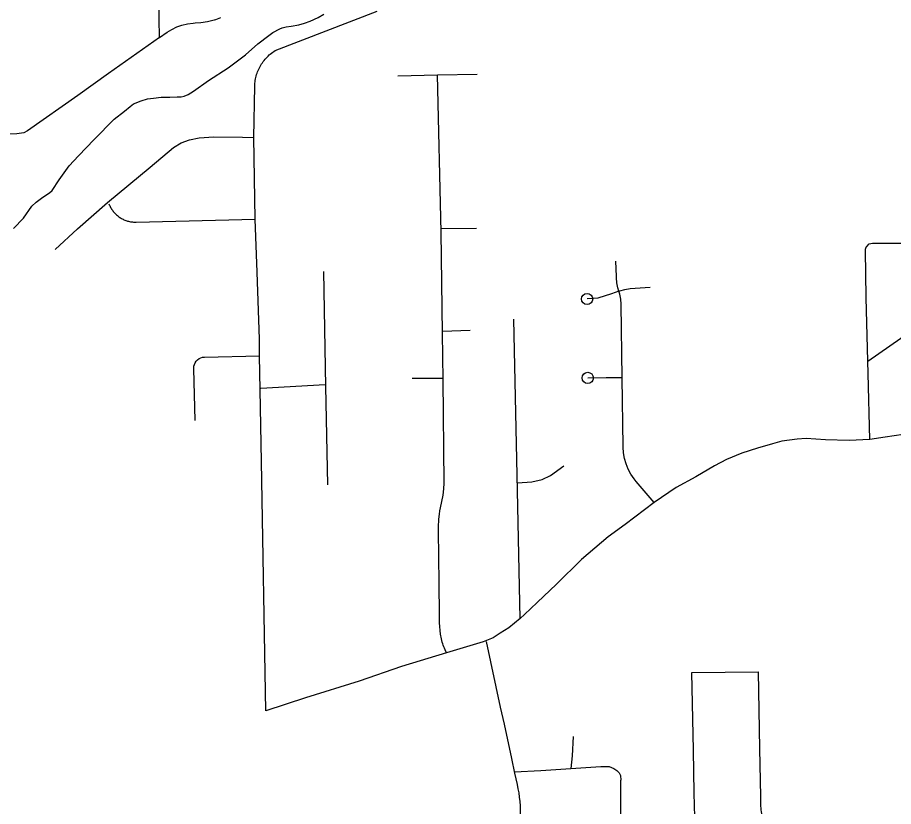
# Model space of a CAD drawing. Extents: x 309348 to 309445, y 336383 to 336484.
# Drawn here: x 309357.843 to 309359.624, y 336391.669 to 336393.274 of the extents above; entities that cross this region are included whole.
import ezdxf

# ---------------------------------------------------------------- set-up
doc = ezdxf.new("R2010")
doc.units = 0
doc.layers.add('R_Annotation', color=7, linetype='Continuous')

msp = doc.modelspace()

# ---------------------------------------------------------------- linework, layer by layer
at = {"layer": 'R_Annotation'}
for points in [[(309358.1318, 336393.2333), (309358.1294, 336393.3482)], [(309357.8346, 336392.8451), (309357.8549, 336392.866), (309357.8721, 336392.8903), (309357.8813, 336392.8989), (309357.8945, 336392.9084), (309357.908, 336392.9173), (309357.9132, 336392.9225), (309357.9277, 336392.9438), (309357.9482, 336392.9726), (309357.9673, 336392.9929), (309357.9989, 336393.0261), (309358.0394, 336393.0673), (309358.0603, 336393.0836), (309358.0723, 336393.0934), (309358.0791, 336393.0983), (309358.0947, 336393.1045), (309358.1073, 336393.1085), (309358.1193, 336393.11), (309358.135, 336393.1122), (309358.1528, 336393.1125), (309358.1675, 336393.1128), (309358.1758, 336393.1131), (309358.1819, 336393.1143), (309358.1902, 336393.1177), (309358.2007, 336393.1245), (309358.2311, 336393.146), (309358.2713, 336393.1718), (309358.3069, 336393.1982), (309358.3318, 336393.221), (309358.3539, 336393.2379), (309358.3625, 336393.2434), (309358.3767, 336393.2514), (309358.3813, 336393.2532), (309358.3896, 336393.2551), (309358.3994, 336393.2563), (309358.415, 336393.2594), (309358.4267, 336393.2628), (309358.4384, 336393.2667), (309358.4547, 336393.2741), (309358.466, 336393.2812)], [(309358.3235, 336393.0302), (309358.3254, 336393.1344), (309358.3255, 336393.1374), (309358.3258, 336393.1404), (309358.3261, 336393.1433), (309358.3265, 336393.1463), (309358.3271, 336393.1493), (309358.3277, 336393.1522), (309358.3284, 336393.1551), (309358.3293, 336393.158), (309358.3302, 336393.1609), (309358.3312, 336393.1637), (309358.3323, 336393.1665), (309358.3336, 336393.1692), (309358.3349, 336393.1719), (309358.3363, 336393.1746), (309358.3378, 336393.1772), (309358.3393, 336393.1797), (309358.341, 336393.1822), (309358.3428, 336393.1847), (309358.3446, 336393.1871), (309358.3465, 336393.1894), (309358.3485, 336393.1916), (309358.3505, 336393.1938), (309358.3527, 336393.1959), (309358.3549, 336393.198), (309358.3571, 336393.1999), (309358.3595, 336393.2018), (309358.3619, 336393.2036), (309358.3643, 336393.2053), (309358.3669, 336393.207), (309358.5742, 336393.2874)], [(309358.1318, 336393.2333), (309358.1474, 336393.2442), (309358.1566, 336393.25), (309358.1668, 336393.255), (309358.1775, 336393.2589), (309358.1886, 336393.2615), (309358.1999, 336393.263), (309358.2042, 336393.2632), (309358.2158, 336393.2641), (309358.2295, 336393.2662), (309358.243, 336393.2694), (309358.2436, 336393.2696), (309358.2463, 336393.2705), (309358.2568, 336393.2745)], [(309358.1318, 336393.2333), (309358.0283, 336393.1604), (309357.9657, 336393.1155), (309357.8633, 336393.0438), (309357.8557, 336393.0393), (309357.8416, 336393.0378), (309357.7538, 336393.0347), (309357.7169, 336393.0332)], [(309358.6163, 336393.1554), (309358.6971, 336393.1574)], [(309358.6971, 336393.1574), (309358.7779, 336393.1593)], [(309358.7048, 336392.8378), (309358.6971, 336393.1574)], [(309357.9193, 336392.802), (309357.9647, 336392.8444), (309358.0263, 336392.8979), (309358.1126, 336392.9696), (309358.16, 336393.0095), (309358.1756, 336393.0196), (309358.1928, 336393.0256), (309358.2125, 336393.0297), (309358.2422, 336393.0312), (309358.3008, 336393.0307), (309358.3235, 336393.0302)], [(309358.3264, 336392.8639), (309358.3235, 336393.0302)], [(309359.5701, 336392.8087), (309359.5751, 336392.8137), (309359.5815, 336392.8153), (309359.6001, 336392.815), (309359.6739, 336392.8153), (309359.6902, 336392.816), (309359.6959, 336392.818), (309359.7019, 336392.8243), (309359.7075, 336392.8316), (309359.7099, 336392.8386), (309359.7109, 336392.8449), (309359.7105, 336392.8609), (309359.7082, 336392.9055), (309359.7042, 336392.9275), (309359.7029, 336392.9414), (309359.7052, 336392.9558), (309359.7122, 336392.9667), (309359.7245, 336392.983)], [(309358.0289, 336392.8951), (309358.0297, 336392.8933), (309358.0305, 336392.8915), (309358.0313, 336392.8897), (309358.0323, 336392.888), (309358.0333, 336392.8862), (309358.0343, 336392.8846), (309358.0354, 336392.8829), (309358.0366, 336392.8813), (309358.0378, 336392.8797), (309358.039, 336392.8782), (309358.0403, 336392.8767), (309358.0417, 336392.8753), (309358.0431, 336392.8739), (309358.0446, 336392.8725), (309358.0461, 336392.8713), (309358.0476, 336392.87), (309358.0492, 336392.8688), (309358.0508, 336392.8677), (309358.0525, 336392.8666), (309358.0542, 336392.8656), (309358.0559, 336392.8647), (309358.0577, 336392.8638), (309358.0595, 336392.8629), (309358.0613, 336392.8621), (309358.0632, 336392.8614), (309358.065, 336392.8608), (309358.0669, 336392.8602), (309358.0688, 336392.8597), (309358.0708, 336392.8592), (309358.0727, 336392.8588), (309358.0747, 336392.8585), (309358.0766, 336392.8583), (309358.0786, 336392.8581), (309358.0806, 336392.858), (309358.0825, 336392.8579), (309358.0845, 336392.8579), (309358.3264, 336392.8639)], [(309358.3354, 336392.5857), (309358.3349, 336392.6199), (309358.3306, 336392.7562), (309358.3264, 336392.8639)], [(309358.7046, 336392.8449), (309358.7767, 336392.8459)], [(309358.7083, 336392.537), (309358.7072, 336392.632), (309358.7048, 336392.8378)], [(309359.572, 336392.5752), (309359.5684, 336392.7044), (309359.5677, 336392.8004), (309359.5677, 336392.8022), (309359.5677, 336392.8025), (309359.5677, 336392.8028), (309359.5677, 336392.8032), (309359.5677, 336392.8035), (309359.5678, 336392.8038), (309359.5678, 336392.8041), (309359.5679, 336392.8044), (309359.568, 336392.8048), (309359.568, 336392.8051), (309359.5681, 336392.8054), (309359.5682, 336392.8057), (309359.5684, 336392.806), (309359.5685, 336392.8063), (309359.5686, 336392.8066), (309359.5688, 336392.8069), (309359.5689, 336392.8072), (309359.5691, 336392.8074), (309359.5693, 336392.8077), (309359.5695, 336392.808), (309359.5697, 336392.8082), (309359.5699, 336392.8085), (309359.5701, 336392.8087)], [(309359.066, 336392.7173), (309359.0639, 336392.7244), (309359.0618, 336392.7346), (309359.061, 336392.7449), (309359.061, 336392.7474), (309359.0599, 336392.7783)], [(309358.4699, 336392.5236), (309358.4656, 336392.7575)], [(309359.066, 336392.7173), (309359.0676, 336392.7179), (309359.0783, 336392.7208), (309359.0891, 336392.7226), (309359.1295, 336392.7255)], [(309359.066, 336392.7173), (309359.0506, 336392.7121), (309359.0231, 336392.7036), (309359.0012, 336392.7016)], [(309359.0726, 336392.5414), (309359.0707, 336392.6905), (309359.0707, 336392.6912), (309359.0699, 336392.7014), (309359.0678, 336392.7113), (309359.066, 336392.7173)], [(309358.8598, 336392.3115), (309358.8526, 336392.6604)], [(309359.572, 336392.5752), (309359.7063, 336392.6687)], [(309358.7072, 336392.636), (309358.7635, 336392.638)], [(309358.2044, 336392.4545), (309358.2016, 336392.5597), (309358.2015, 336392.561), (309358.2018, 336392.5648), (309358.2027, 336392.5685), (309358.2043, 336392.572), (309358.2064, 336392.5752), (309358.209, 336392.578), (309358.2121, 336392.5802), (309358.2156, 336392.5819), (309358.2192, 336392.583), (309358.223, 336392.5834), (309358.2234, 336392.5834), (309358.3354, 336392.5857)], [(309358.3364, 336392.5169), (309358.3354, 336392.5857)], [(309359.5762, 336392.416), (309359.5727, 336392.5498), (309359.572, 336392.5752)], [(309359.939, 336392.5665), (309359.893, 336392.5233), (309359.8637, 336392.5004), (309359.8319, 336392.4833), (309359.7992, 336392.4701), (309359.7523, 336392.452), (309359.7128, 336392.4408), (309359.6439, 336392.4261), (309359.6072, 336392.4203), (309359.5762, 336392.416)], [(309358.7082, 336392.5396), (309358.6455, 336392.5396)], [(309358.7009, 336392.2639), (309358.7018, 336392.2703), (309358.7051, 336392.2864), (309358.706, 336392.2897), (309358.7086, 336392.3022), (309358.7102, 336392.3154), (309358.7105, 336392.3266), (309358.7083, 336392.537)], [(309359.0027, 336392.5411), (309359.0401, 336392.5421), (309359.0719, 336392.5421)], [(309359.1378, 336392.2873), (309359.101, 336392.3302), (309359.0967, 336392.3355), (309359.0902, 336392.3451), (309359.0848, 336392.3553), (309359.0804, 336392.3659), (309359.0772, 336392.377), (309359.0752, 336392.3884), (309359.0744, 336392.3999), (309359.0743, 336392.4016), (309359.0726, 336392.5414)], [(309358.339, 336392.3708), (309358.3364, 336392.5169)], [(309358.4688, 336392.5269), (309358.3381, 336392.5194)], [(309358.474, 336392.3236), (309358.4699, 336392.5236)], [(309359.5762, 336392.416), (309359.5339, 336392.4137), (309359.486, 336392.4153), (309359.447, 336392.4177), (309359.4284, 336392.4163), (309359.3975, 336392.4124), (309359.3782, 336392.407), (309359.3476, 336392.3984), (309359.316, 336392.3881), (309359.2844, 336392.3748), (309359.2601, 336392.3624), (309359.2221, 336392.3401), (309359.1822, 336392.3178), (309359.1378, 336392.2873)], [(309358.3481, 336391.8638), (309358.339, 336392.3708)], [(309358.8594, 336392.3275), (309358.8887, 336392.3296), (309358.9099, 336392.3346), (309358.9265, 336392.3427), (309358.9538, 336392.3619)], [(309358.8649, 336392.0516), (309358.8598, 336392.3115)], [(309359.1378, 336392.2873), (309359.079, 336392.2428), (309359.0438, 336392.2178), (309358.9901, 336392.1715), (309358.9391, 336392.1215), (309358.8998, 336392.0844), (309358.8743, 336392.0594), (309358.8649, 336392.0516)], [(309358.7156, 336391.9818), (309358.7125, 336391.9879), (309358.7111, 336391.991), (309358.7099, 336391.994), (309358.7087, 336391.9972), (309358.7076, 336392.0003), (309358.7067, 336392.0035), (309358.7058, 336392.0067), (309358.705, 336392.01), (309358.7044, 336392.0133), (309358.7039, 336392.0165), (309358.7034, 336392.0199), (309358.7025, 336392.0275), (309358.7018, 336392.0352), (309358.7014, 336392.0429), (309358.7011, 336392.0506), (309358.7011, 336392.0583), (309358.7006, 336392.1244), (309358.6989, 336392.2302), (309358.6989, 336392.2376), (309358.6998, 336392.254), (309358.7009, 336392.2639)], [(309358.8649, 336392.0516), (309358.8418, 336392.0323), (309358.8246, 336392.0217), (309358.8105, 336392.0121), (309358.7898, 336392.004), (309358.7156, 336391.9818)], [(309358.8544, 336391.7372), (309358.8479, 336391.7665), (309358.8331, 336391.8363), (309358.8254, 336391.8711), (309358.7969, 336392.0049)], [(309358.7156, 336391.9818), (309358.6238, 336391.954), (309358.5375, 336391.9238), (309358.4285, 336391.8899), (309358.3481, 336391.8638)], [(309359.2141, 336391.9414), (309359.3498, 336391.9433)], [(309359.2173, 336391.7834), (309359.2141, 336391.9414)], [(309359.3528, 336391.7873), (309359.3498, 336391.9433)], [(309358.9728, 336391.8117), (309358.9712, 336391.7721), (309358.9681, 336391.7464)], [(309359.2275, 336391.5939), (309359.2248, 336391.6027), (309359.2232, 336391.6116), (309359.222, 336391.6205), (309359.221, 336391.6295), (309359.2204, 336391.6385), (309359.22, 336391.6475), (309359.219, 336391.6962), (309359.2173, 336391.7834)], [(309359.3791, 336391.6), (309359.3647, 336391.6304), (309359.3632, 336391.6338), (309359.3618, 336391.6372), (309359.3605, 336391.6407), (309359.3594, 336391.6442), (309359.3584, 336391.6478), (309359.3575, 336391.6514), (309359.3567, 336391.655), (309359.356, 336391.6586), (309359.3555, 336391.6623), (309359.3551, 336391.666), (309359.3548, 336391.6697), (309359.3546, 336391.6734), (309359.3546, 336391.6771), (309359.3547, 336391.6888), (309359.3528, 336391.7873)], [(309358.8538, 336391.7397), (309358.9072, 336391.7426), (309358.9681, 336391.7464), (309359.0291, 336391.7503), (309359.0458, 336391.7503), (309359.0559, 336391.7464), (309359.0617, 336391.7422), (309359.0667, 336391.7379), (309359.0695, 336391.7321), (309359.0696, 336391.7224)], [(309358.8613, 336391.5767), (309358.866, 336391.6533), (309358.8659, 336391.662), (309358.8656, 336391.6707), (309358.8649, 336391.6793), (309358.864, 336391.688), (309358.8628, 336391.6966), (309358.8614, 336391.7051), (309358.8596, 336391.7136), (309358.8544, 336391.7372)], [(309359.07, 336391.5889), (309359.0696, 336391.7158), (309359.0697, 336391.7168), (309359.0698, 336391.7177), (309359.0698, 336391.7187), (309359.0698, 336391.7196), (309359.0698, 336391.7206), (309359.0697, 336391.7215), (309359.0696, 336391.7224)]]:
    msp.add_lwpolyline(points, dxfattribs=at)
for centre in [(309359.0012, 336392.7016), (309359.0027, 336392.5411)]:
    msp.add_circle(centre, 0.0114, dxfattribs=at)

doc.saveas('drawing.dxf')
